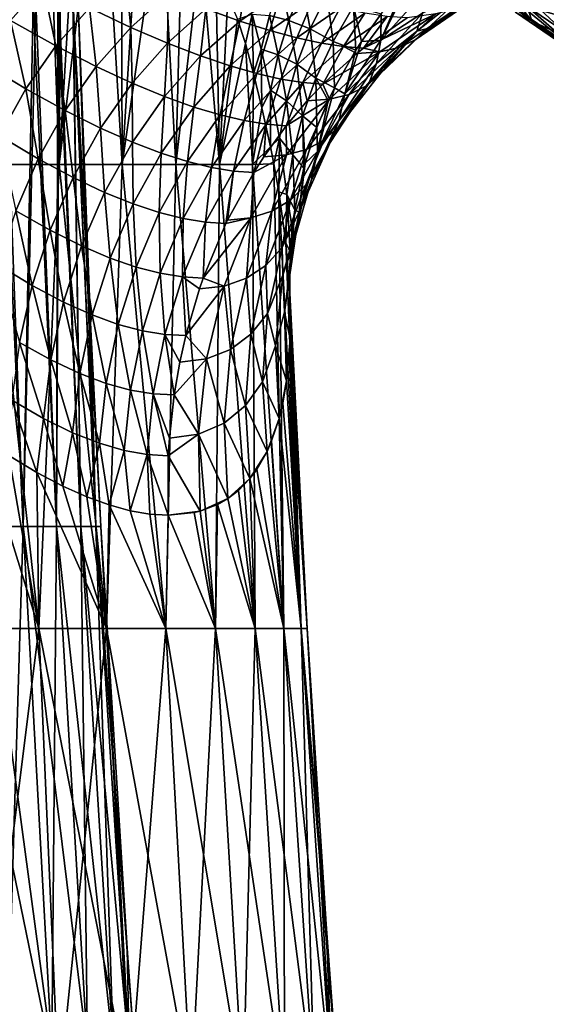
# Model space of a CAD drawing. Header units: metres. Extents: x 26 to 263, y -109 to 109.
# Tile 560 of 656: x 95.45 to 104.13, y 46.68 to 62.89. Entities that reach past the tile are written whole.
import ezdxf

# ---------------------------------------------------------------- set-up
doc = ezdxf.new("R2010")
doc.units = ezdxf.units.M
doc.layers.add('solid_500750', color=7, linetype='CONTINUOUS')

msp = doc.modelspace()

# ---------------------------------------------------------------- linework, layer by layer
at = {"layer": 'solid_500750'}
for points in [[(95.375259, 67.857002, -8.939245), (95.599876, 67.671043, -8.754326), (94.929718, 60.504482, -9.565101)], [(95.599876, 67.671043, -8.754326), (95.8573, 67.412498, -8.531729), (94.929718, 60.504482, -9.565101)], [(95.8573, 67.412498, -8.531729), (96.101967, 60.504482, -8.594782), (94.929718, 60.504482, -9.565101)], [(95.8573, 67.412498, -8.531729), (96.153725, 67.073967, -8.259654), (96.101967, 60.504482, -8.594782)], [(96.153725, 67.073967, -8.259654), (96.475494, 66.675613, -7.942845), (96.101967, 60.504482, -8.594782)], [(96.475494, 66.675613, -7.942845), (96.800331, 66.257248, -7.597088), (96.101967, 60.504482, -8.594782)], [(96.800331, 66.257248, -7.597088), (97.13974, 60.504482, -7.481802), (96.101967, 60.504482, -8.594782)], [(96.800331, 66.257248, -7.597088), (97.122543, 65.837685, -7.22431), (97.13974, 60.504482, -7.481802)], [(97.122543, 65.837685, -7.22431), (97.445358, 65.416924, -6.81599), (97.13974, 60.504482, -7.481802)], [(97.445358, 65.416924, -6.81599), (97.781418, 64.979401, -6.346583), (97.13974, 60.504482, -7.481802)], [(97.781418, 64.979401, -6.346583), (98.025803, 60.504482, -6.244637), (97.13974, 60.504482, -7.481802)], [(97.781418, 64.979401, -6.346583), (98.127045, 64.516327, -5.806027), (98.025803, 60.504482, -6.244637)], [(98.127045, 64.516327, -5.806027), (98.435837, 64.069542, -5.260546), (98.025803, 60.504482, -6.244637)], [(98.435837, 64.069542, -5.260546), (98.745453, 60.504482, -4.903821), (98.025803, 60.504482, -6.244637)], [(98.435837, 64.069542, -5.260546), (98.684601, 63.661839, -4.766066), (98.745453, 60.504482, -4.903821)], [(95.832993, 63.480976, 12.203346), (94.969337, 63.957043, 12.474278), (95.301682, 62.875771, 11.806541)], [(103.886177, 62.866093, 18.96003), (103.348831, 63.573261, 20.438375), (102.824425, 63.917984, 20.473709)], [(103.886177, 62.866093, 18.96003), (102.824425, 63.917984, 20.473709), (103.620689, 63.016064, 18.69714)], [(104.401451, 62.709599, 16.66749), (103.285423, 63.753059, 18.013401), (104.346336, 63.028034, 16.500338)], [(104.401451, 62.709599, 16.66749), (103.314453, 63.453411, 18.217756), (103.285423, 63.753059, 18.013401)], [(97.196838, 63.625183, 12.3485), (96.600311, 63.087372, 11.897279), (97.282104, 62.764935, 11.564453)], [(97.897644, 63.317825, 12.025023), (97.196838, 63.625183, 12.3485), (97.282104, 62.764935, 11.564453)], [(98.684601, 63.661839, -4.766066), (98.882942, 63.273396, -4.327716), (98.745453, 60.504482, -4.903821)], [(107.810143, 62.433983, 24.161795), (103.348831, 63.573261, 20.438375), (103.815605, 63.100739, 19.772066)], [(103.886177, 62.866093, 18.96003), (103.815605, 63.100739, 19.772066), (103.348831, 63.573261, 20.438375)], [(107.810143, 62.433983, 24.161795), (107.167686, 63.165508, 25.078148), (103.348831, 63.573261, 20.438375)], [(95.832993, 63.480976, 12.203346), (95.301682, 62.875771, 11.806541), (96.048729, 62.461403, 11.489604)], [(96.600311, 63.087372, 11.897279), (95.832993, 63.480976, 12.203346), (96.048729, 62.461403, 11.489604)], [(99.189857, 63.535652, 12.180962), (98.520515, 63.068577, 11.677447), (99.076126, 62.868694, 11.309566)], [(99.760597, 63.34388, 11.81774), (99.189857, 63.535652, 12.180962), (99.076126, 62.868694, 11.309566)], [(99.74855, 63.501904, -2.271014), (99.88784, 62.880554, -1.650176), (99.566483, 62.962299, -2.535644)], [(100.110939, 63.427399, -1.376555), (99.88784, 62.880554, -1.650176), (99.74855, 63.501904, -2.271014)], [(100.110939, 63.427399, -1.376555), (100.238556, 62.738121, -0.591313), (99.88784, 62.880554, -1.650176)], [(100.511185, 63.297966, -0.305055), (100.238556, 62.738121, -0.591313), (100.110939, 63.427399, -1.376555)], [(101.40097, 62.553719, 3.295398), (101.775452, 63.426353, 2.676151), (101.884346, 63.545044, 2.737608)], [(102.12088, 63.355858, 3.722026), (101.40097, 62.553719, 3.295398), (101.884346, 63.545044, 2.737608)], [(101.40097, 62.553719, 3.295398), (101.407433, 62.985962, 2.447254), (101.775452, 63.426353, 2.676151)], [(102.910919, 63.433434, 5.863303), (101.992256, 62.700321, 5.403327), (102.087067, 63.001316, 4.577004)], [(102.169899, 62.743961, 6.3769), (101.992256, 62.700321, 5.403327), (102.910919, 63.433434, 5.863303)], [(103.069801, 63.37352, 6.829292), (102.169899, 62.743961, 6.3769), (102.910919, 63.433434, 5.863303)], [(104.536522, 62.450554, 16.866962), (103.314453, 63.453411, 18.217756), (104.401451, 62.709599, 16.66749)], [(104.536522, 62.450554, 16.866962), (103.428238, 63.209728, 18.447588), (103.314453, 63.453411, 18.217756)], [(97.897644, 63.317825, 12.025023), (97.282104, 62.764935, 11.564453), (97.889183, 62.503494, 11.210147)], [(98.520515, 63.068577, 11.677447), (97.897644, 63.317825, 12.025023), (97.889183, 62.503494, 11.210147)], [(98.882942, 63.273396, -4.327716), (99.03788, 62.899361, -3.95248), (98.745453, 60.504482, -4.903821)], [(99.760597, 63.34388, 11.81774), (99.076126, 62.868694, 11.309566), (99.573013, 62.711601, 10.923601)], [(100.269836, 63.193268, 11.434189), (99.760597, 63.34388, 11.81774), (99.573013, 62.711601, 10.923601)], [(100.511185, 63.297966, -0.305055), (100.612999, 62.534069, 0.704636), (100.238556, 62.738121, -0.591313)], [(100.949677, 63.112904, 1.00536), (100.612999, 62.534069, 0.704636), (100.511185, 63.297966, -0.305055)], [(102.087067, 63.001316, 4.577004), (101.40097, 62.553719, 3.295398), (102.12088, 63.355858, 3.722026)], [(102.886505, 63.191925, 7.633778), (102.169899, 62.743961, 6.3769), (103.069801, 63.37352, 6.829292)], [(94.815697, 54.543747, 5.544979), (95.188286, 63.182442, 4.371295), (95.507256, 54.543747, 4.565262)], [(94.815697, 54.543747, -5.544979), (95.507256, 54.543747, -4.565262), (95.111595, 63.182442, -4.494992)], [(95.507256, 54.543747, -4.565262), (95.672424, 63.182442, -3.451613), (95.111595, 63.182442, -4.494992)], [(95.507256, 54.543747, 4.565262), (95.188286, 63.182442, 4.371295), (95.71656, 63.182442, 3.351775)], [(95.507256, 54.543747, 4.565262), (95.71656, 63.182442, 3.351775), (96.058968, 54.543747, 3.500504)], [(95.507256, 54.543747, -4.565262), (96.058968, 54.543747, -3.500504), (95.672424, 63.182442, -3.451613)], [(96.058968, 54.543747, -3.500504), (96.081154, 63.182442, -2.339807), (95.672424, 63.182442, -3.451613)], [(96.058968, 54.543747, 3.500504), (95.71656, 63.182442, 3.351775), (96.101089, 63.182442, 2.269818)], [(96.600311, 63.087372, 11.897279), (96.048729, 62.461403, 11.489604), (96.713799, 62.121826, 11.148352)], [(96.058968, 54.543747, 3.500504), (96.101089, 63.182442, 2.269818), (96.460556, 54.543747, 2.370537)], [(96.058968, 54.543747, -3.500504), (96.460556, 54.543747, -2.370537), (96.081154, 63.182442, -2.339807)], [(96.460556, 54.543747, -2.370537), (96.329674, 63.182442, -1.181616), (96.081154, 63.182442, -2.339807)], [(96.460556, 54.543747, 2.370537), (96.101089, 63.182442, 2.269818), (96.334709, 63.182442, 1.145579)], [(96.329674, 63.182442, -1.181616), (96.619339, 57.899845), (96.413071, 63.182377)], [(96.329674, 63.182442, -1.181616), (96.786385, 54.543709), (96.619339, 57.899845)], [(96.704544, 54.543747, -1.196412), (96.786385, 54.543709), (96.329674, 63.182442, -1.181616)], [(96.460556, 54.543747, -2.370537), (96.704544, 54.543747, -1.196412), (96.329674, 63.182442, -1.181616)], [(96.704544, 54.543747, 1.196412), (96.334709, 63.182442, 1.145579), (96.413071, 63.182377)], [(96.460556, 54.543747, 2.370537), (96.334709, 63.182442, 1.145579), (96.704544, 54.543747, 1.196412)], [(96.619339, 57.899845), (96.704544, 54.543747, 1.196412), (96.413071, 63.182377)], [(97.282104, 62.764935, 11.564453), (96.600311, 63.087372, 11.897279), (96.713799, 62.121826, 11.148352)], [(100.269836, 63.193268, 11.434189), (99.573013, 62.711601, 10.923601), (100.018951, 62.592308, 10.519198)], [(100.725388, 63.079098, 11.030242), (100.269836, 63.193268, 11.434189), (100.018951, 62.592308, 10.519198)], [(100.725388, 63.079098, 11.030242), (100.018951, 62.592308, 10.519198), (100.421425, 62.506172, 10.095632)], [(101.134781, 62.996964, 10.605459), (100.725388, 63.079098, 11.030242), (100.421425, 62.506172, 10.095632)], [(100.949677, 63.112904, 1.00536), (100.98999, 62.391529, 2.136379), (100.612999, 62.534069, 0.704636)], [(101.0802, 62.53064, 2.209311), (100.98999, 62.391529, 2.136379), (100.949677, 63.112904, 1.00536)], [(101.407433, 62.985962, 2.447254), (101.0802, 62.53064, 2.209311), (100.949677, 63.112904, 1.00536)], [(102.886505, 63.191925, 7.633778), (101.966728, 62.561935, 7.135444), (102.169899, 62.743961, 6.3769)], [(102.631325, 63.063816, 8.389898), (101.966728, 62.561935, 7.135444), (102.886505, 63.191925, 7.633778)], [(104.745537, 62.245403, 17.092901), (103.428238, 63.209728, 18.447588), (104.536522, 62.450554, 16.866962)], [(104.745537, 62.245403, 17.092901), (103.620689, 63.016064, 18.69714), (103.428238, 63.209728, 18.447588)], [(108.492401, 61.817665, 23.190504), (103.815605, 63.100739, 19.772066), (104.297859, 62.680611, 19.083656)], [(103.886177, 62.866093, 18.96003), (104.297859, 62.680611, 19.083656), (103.815605, 63.100739, 19.772066)], [(108.492401, 61.817665, 23.190504), (107.810143, 62.433983, 24.161795), (103.815605, 63.100739, 19.772066)], [(98.520515, 63.068577, 11.677447), (97.889183, 62.503494, 11.210147), (98.432014, 62.293926, 10.837865)], [(99.076126, 62.868694, 11.309566), (98.520515, 63.068577, 11.677447), (98.432014, 62.293926, 10.837865)], [(99.280243, 62.981186, -3.291032), (99.169113, 62.498943, -3.609273), (99.03788, 62.899361, -3.95248)], [(99.280243, 62.981186, -3.291032), (99.302437, 62.006111, -3.230668), (99.169113, 62.498943, -3.609273)], [(99.280243, 62.981186, -3.291032), (99.429932, 62.403522, -2.813635), (99.302437, 62.006111, -3.230668)], [(99.566483, 62.962299, -2.535644), (99.429932, 62.403522, -2.813635), (99.280243, 62.981186, -3.291032)], [(99.566483, 62.962299, -2.535644), (99.710426, 62.313522, -1.936347), (99.429932, 62.403522, -2.813635)], [(99.88784, 62.880554, -1.650176), (99.710426, 62.313522, -1.936347), (99.566483, 62.962299, -2.535644)], [(101.134781, 62.996964, 10.605459), (100.421425, 62.506172, 10.095632), (100.785652, 62.450565, 9.651167)], [(101.50322, 62.944378, 10.158387), (101.134781, 62.996964, 10.605459), (100.785652, 62.450565, 9.651167)], [(101.50322, 62.944378, 10.158387), (100.785652, 62.450565, 9.651167), (101.115158, 62.424305, 9.18334)], [(101.40097, 62.553719, 3.295398), (101.0802, 62.53064, 2.209311), (101.407433, 62.985962, 2.447254)], [(101.115158, 62.424305, 9.18334), (101.382675, 62.360378, 8.502028), (102.304344, 62.988327, 9.093421)], [(101.834229, 62.920235, 9.686838), (101.115158, 62.424305, 9.18334), (102.304344, 62.988327, 9.093421)], [(101.50322, 62.944378, 10.158387), (101.115158, 62.424305, 9.18334), (101.834229, 62.920235, 9.686838)], [(102.087067, 63.001316, 4.577004), (101.331856, 62.168861, 4.122422), (101.40097, 62.553719, 3.295398)], [(101.992256, 62.700321, 5.403327), (101.331856, 62.168861, 4.122422), (102.087067, 63.001316, 4.577004)], [(102.304344, 62.988327, 9.093421), (101.382675, 62.360378, 8.502028), (101.703888, 62.434837, 7.844403)], [(102.631325, 63.063816, 8.389898), (101.703888, 62.434837, 7.844403), (101.966728, 62.561935, 7.135444)], [(102.304344, 62.988327, 9.093421), (101.703888, 62.434837, 7.844403), (102.631325, 63.063816, 8.389898)], [(103.886177, 62.866093, 18.96003), (103.620689, 63.016064, 18.69714), (104.745537, 62.245403, 17.092901)], [(95.301682, 62.875771, 11.806541), (94.823357, 62.190704, 11.459979), (95.552628, 61.753738, 11.133674)], [(96.048729, 62.461403, 11.489604), (95.301682, 62.875771, 11.806541), (95.552628, 61.753738, 11.133674)], [(97.282104, 62.764935, 11.564453), (96.713799, 62.121826, 11.148352), (97.307449, 61.846558, 10.787834)], [(97.889183, 62.503494, 11.210147), (97.282104, 62.764935, 11.564453), (97.307449, 61.846558, 10.787834)], [(99.076126, 62.868694, 11.309566), (98.432014, 62.293926, 10.837865), (98.918968, 62.12933, 10.449567)], [(99.03788, 62.899361, -3.95248), (99.169113, 62.498943, -3.609273), (98.745453, 60.504482, -4.903821)], [(99.573013, 62.711601, 10.923601), (99.076126, 62.868694, 11.309566), (98.918968, 62.12933, 10.449567)], [(99.88784, 62.880554, -1.650176), (100.01548, 62.156906, -0.890595), (99.710426, 62.313522, -1.936347)], [(100.238556, 62.738121, -0.591313), (100.01548, 62.156906, -0.890595), (99.88784, 62.880554, -1.650176)], [(105.022881, 62.088432, 17.338871), (104.297859, 62.680611, 19.083656), (103.886177, 62.866093, 18.96003)], [(105.022881, 62.088432, 17.338871), (103.886177, 62.866093, 18.96003), (104.745537, 62.245403, 17.092901)], [(99.573013, 62.711601, 10.923601), (98.918968, 62.12933, 10.449567), (99.357712, 62.004475, 10.044676)], [(100.018951, 62.592308, 10.519198), (99.573013, 62.711601, 10.923601), (99.357712, 62.004475, 10.044676)], [(100.018951, 62.592308, 10.519198), (99.357712, 62.004475, 10.044676), (99.755646, 61.914474, 9.62225)], [(100.421425, 62.506172, 10.095632), (100.018951, 62.592308, 10.519198), (99.755646, 61.914474, 9.62225)], [(100.238556, 62.738121, -0.591313), (100.332329, 61.931087, 0.389033), (100.01548, 62.156906, -0.890595)], [(100.612999, 62.534069, 0.704636), (100.332329, 61.931087, 0.389033), (100.238556, 62.738121, -0.591313)], [(101.992256, 62.700321, 5.403327), (101.204933, 61.839848, 4.920781), (101.331856, 62.168861, 4.122422)], [(101.376167, 61.990528, 5.914752), (101.204933, 61.839848, 4.920781), (101.992256, 62.700321, 5.403327)], [(102.169899, 62.743961, 6.3769), (101.376167, 61.990528, 5.914752), (101.992256, 62.700321, 5.403327)], [(101.966728, 62.561935, 7.135444), (101.376167, 61.990528, 5.914752), (102.169899, 62.743961, 6.3769)], [(96.048729, 62.461403, 11.489604), (95.552628, 61.753738, 11.133674), (96.203514, 61.395473, 10.784985)], [(96.713799, 62.121826, 11.148352), (96.048729, 62.461403, 11.489604), (96.203514, 61.395473, 10.784985)], [(97.889183, 62.503494, 11.210147), (97.307449, 61.846558, 10.787834), (97.839859, 61.626141, 10.411324)], [(98.432014, 62.293926, 10.837865), (97.889183, 62.503494, 11.210147), (97.839859, 61.626141, 10.411324)], [(99.169113, 62.498943, -3.609273), (99.286743, 60.504482, -3.481609), (98.745453, 60.504482, -4.903821)], [(99.169113, 62.498943, -3.609273), (99.302437, 62.006111, -3.230668), (99.286743, 60.504482, -3.481609)], [(100.421425, 62.506172, 10.095632), (99.755646, 61.914474, 9.62225), (100.117935, 61.856552, 9.18034)], [(100.785652, 62.450565, 9.651167), (100.421425, 62.506172, 10.095632), (100.117935, 61.856552, 9.18034)], [(100.785652, 62.450565, 9.651167), (100.117935, 61.856552, 9.18034), (100.448128, 61.829464, 8.716275)], [(100.612999, 62.534069, 0.704636), (100.63604, 61.766575, 1.807489), (100.332329, 61.931087, 0.389033)], [(100.785652, 62.450565, 9.651167), (100.448128, 61.829464, 8.716275), (101.004021, 62.335022, 9.105519)], [(100.98999, 62.391529, 2.136379), (100.63604, 61.766575, 1.807489), (100.612999, 62.534069, 0.704636)], [(100.785652, 62.450565, 9.651167), (101.004021, 62.335022, 9.105519), (101.115158, 62.424305, 9.18334)], [(101.40097, 62.553719, 3.295398), (100.809265, 61.669994, 2.83468), (101.0802, 62.53064, 2.209311)], [(101.331856, 62.168861, 4.122422), (100.809265, 61.669994, 2.83468), (101.40097, 62.553719, 3.295398)], [(100.809265, 61.669994, 2.83468), (100.98999, 62.391529, 2.136379), (101.0802, 62.53064, 2.209311)], [(101.703888, 62.434837, 7.844403), (100.879257, 61.660152, 7.321465), (101.153229, 61.796017, 6.642337)], [(101.382675, 62.360378, 8.502028), (100.879257, 61.660152, 7.321465), (101.703888, 62.434837, 7.844403)], [(101.115158, 62.424305, 9.18334), (101.004021, 62.335022, 9.105519), (101.382675, 62.360378, 8.502028)], [(101.966728, 62.561935, 7.135444), (101.153229, 61.796017, 6.642337), (101.376167, 61.990528, 5.914752)], [(101.703888, 62.434837, 7.844403), (101.153229, 61.796017, 6.642337), (101.966728, 62.561935, 7.135444)], [(98.432014, 62.293926, 10.837865), (97.839859, 61.626141, 10.411324), (98.319168, 61.453369, 10.020576)], [(98.918968, 62.12933, 10.449567), (98.432014, 62.293926, 10.837865), (98.319168, 61.453369, 10.020576)], [(99.429932, 62.403522, -2.813635), (99.441864, 61.441124, -2.783891), (99.302437, 62.006111, -3.230668)], [(99.429932, 62.403522, -2.813635), (99.58284, 61.728992, -2.23481), (99.441864, 61.441124, -2.783891)], [(99.710426, 62.313522, -1.936347), (99.58284, 61.728992, -2.23481), (99.429932, 62.403522, -2.813635)], [(99.710426, 62.313522, -1.936347), (99.844711, 61.557064, -1.201968), (99.58284, 61.728992, -2.23481)], [(100.01548, 62.156906, -0.890595), (99.844711, 61.557064, -1.201968), (99.710426, 62.313522, -1.936347)], [(100.448128, 61.829464, 8.716275), (100.55658, 61.580238, 7.951799), (101.382675, 62.360378, 8.502028)], [(101.004021, 62.335022, 9.105519), (100.448128, 61.829464, 8.716275), (101.382675, 62.360378, 8.502028)], [(101.382675, 62.360378, 8.502028), (100.55658, 61.580238, 7.951799), (100.879257, 61.660152, 7.321465)], [(100.809265, 61.669994, 2.83468), (100.63604, 61.766575, 1.807489), (100.98999, 62.391529, 2.136379)], [(95.552628, 61.753738, 11.133674), (94.823357, 62.190704, 11.459979), (95.119202, 60.976997, 10.835482)], [(96.713799, 62.121826, 11.148352), (96.203514, 61.395473, 10.784985), (96.786217, 61.105164, 10.418768)], [(97.307449, 61.846558, 10.787834), (96.713799, 62.121826, 11.148352), (96.786217, 61.105164, 10.418768)], [(98.918968, 62.12933, 10.449567), (98.319168, 61.453369, 10.020576), (98.752876, 61.322803, 9.614856)], [(99.357712, 62.004475, 10.044676), (98.918968, 62.12933, 10.449567), (98.752876, 61.322803, 9.614856)], [(100.01548, 62.156906, -0.890595), (100.110283, 61.307533, 0.060307), (99.844711, 61.557064, -1.201968)], [(100.332329, 61.931087, 0.389033), (100.110283, 61.307533, 0.060307), (100.01548, 62.156906, -0.890595)], [(101.331856, 62.168861, 4.122422), (100.716286, 61.241192, 3.642905), (100.809265, 61.669994, 2.83468)], [(101.204933, 61.839848, 4.920781), (100.716286, 61.241192, 3.642905), (101.331856, 62.168861, 4.122422)], [(99.357712, 62.004475, 10.044676), (98.752876, 61.322803, 9.614856), (99.148232, 61.229343, 9.193074)], [(99.755646, 61.914474, 9.62225), (99.357712, 62.004475, 10.044676), (99.148232, 61.229343, 9.193074)], [(99.302437, 62.006111, -3.230668), (99.441864, 61.441124, -2.783891), (99.286743, 60.504482, -3.481609)], [(101.376167, 61.990528, 5.914752), (100.704117, 61.127518, 5.451743), (101.204933, 61.839848, 4.920781)], [(101.153229, 61.796017, 6.642337), (100.704117, 61.127518, 5.451743), (101.376167, 61.990528, 5.914752)], [(97.307449, 61.846558, 10.787834), (96.786217, 61.105164, 10.418768), (97.31057, 60.87307, 10.038107)], [(97.839859, 61.626141, 10.411324), (97.307449, 61.846558, 10.787834), (97.31057, 60.87307, 10.038107)], [(99.755646, 61.914474, 9.62225), (99.148232, 61.229343, 9.193074), (99.510315, 61.170082, 8.753148)], [(100.117935, 61.856552, 9.18034), (99.755646, 61.914474, 9.62225), (99.510315, 61.170082, 8.753148)], [(100.117935, 61.856552, 9.18034), (99.510315, 61.170082, 8.753148), (99.842598, 61.143681, 8.292276)], [(100.117935, 61.856552, 9.18034), (99.842598, 61.143681, 8.292276), (100.186195, 61.552532, 8.53287)], [(100.332329, 61.931087, 0.389033), (100.348923, 61.116138, 1.463226), (100.110283, 61.307533, 0.060307)], [(100.117935, 61.856552, 9.18034), (100.186195, 61.552532, 8.53287), (100.448128, 61.829464, 8.716275)], [(100.448128, 61.829464, 8.716275), (100.186195, 61.552532, 8.53287), (100.55658, 61.580238, 7.951799)], [(100.535721, 61.558632, 1.697635), (100.348923, 61.116138, 1.463226), (100.332329, 61.931087, 0.389033)], [(100.63604, 61.766575, 1.807489), (100.535721, 61.558632, 1.697635), (100.332329, 61.931087, 0.389033)], [(101.153229, 61.796017, 6.642337), (100.463043, 60.909206, 6.164537), (100.704117, 61.127518, 5.451743)], [(100.879257, 61.660152, 7.321465), (100.463043, 60.909206, 6.164537), (101.153229, 61.796017, 6.642337)], [(101.204933, 61.839848, 4.920781), (100.566994, 60.869881, 4.426023), (100.716286, 61.241192, 3.642905)], [(100.704117, 61.127518, 5.451743), (100.566994, 60.869881, 4.426023), (101.204933, 61.839848, 4.920781)], [(95.552628, 61.753738, 11.133674), (95.119202, 60.976997, 10.835482), (95.758789, 60.598801, 10.480323)], [(96.203514, 61.395473, 10.784985), (95.552628, 61.753738, 11.133674), (95.758789, 60.598801, 10.480323)], [(97.839859, 61.626141, 10.411324), (97.31057, 60.87307, 10.038107), (97.784431, 60.69173, 9.644602)], [(98.319168, 61.453369, 10.020576), (97.839859, 61.626141, 10.411324), (97.784431, 60.69173, 9.644602)], [(99.58284, 61.728992, -2.23481), (99.582817, 60.796928, -2.253992), (99.441864, 61.441124, -2.783891)], [(99.58284, 61.728992, -2.23481), (99.729317, 60.941963, -1.524332), (99.582817, 60.796928, -2.253992)], [(99.844711, 61.557064, -1.201968), (99.729317, 60.941963, -1.524332), (99.58284, 61.728992, -2.23481)], [(100.879257, 61.660152, 7.321465), (100.175575, 60.755356, 6.832327), (100.463043, 60.909206, 6.164537)], [(100.55658, 61.580238, 7.951799), (100.175575, 60.755356, 6.832327), (100.879257, 61.660152, 7.321465)], [(100.357742, 60.719986, 2.347926), (100.535721, 61.558632, 1.697635), (100.63604, 61.766575, 1.807489)], [(100.809265, 61.669994, 2.83468), (100.357742, 60.719986, 2.347926), (100.63604, 61.766575, 1.807489)], [(100.716286, 61.241192, 3.642905), (100.357742, 60.719986, 2.347926), (100.809265, 61.669994, 2.83468)], [(98.319168, 61.453369, 10.020576), (97.784431, 60.69173, 9.644602), (98.215027, 60.555519, 9.237429)], [(98.752876, 61.322803, 9.614856), (98.319168, 61.453369, 10.020576), (98.215027, 60.555519, 9.237429)], [(99.844711, 61.557064, -1.201968), (99.949142, 60.667381, -0.279606), (99.729317, 60.941963, -1.524332)], [(99.842598, 61.143681, 8.292276), (99.844711, 60.663868, 7.455005), (100.55658, 61.580238, 7.951799)], [(100.186195, 61.552532, 8.53287), (99.842598, 61.143681, 8.292276), (100.55658, 61.580238, 7.951799)], [(100.55658, 61.580238, 7.951799), (99.844711, 60.663868, 7.455005), (100.175575, 60.755356, 6.832327)], [(100.110283, 61.307533, 0.060307), (99.949142, 60.667381, -0.279606), (99.844711, 61.557064, -1.201968)], [(100.357742, 60.719986, 2.347926), (100.348923, 61.116138, 1.463226), (100.535721, 61.558632, 1.697635)], [(96.203514, 61.395473, 10.784985), (95.758789, 60.598801, 10.480323), (96.333267, 60.292442, 10.108843)], [(96.786217, 61.105164, 10.418768), (96.203514, 61.395473, 10.784985), (96.333267, 60.292442, 10.108843)], [(98.752876, 61.322803, 9.614856), (98.215027, 60.555519, 9.237429), (98.609406, 60.459167, 8.815415)], [(99.148232, 61.229343, 9.193074), (98.752876, 61.322803, 9.614856), (98.609406, 60.459167, 8.815415)], [(99.441864, 61.441124, -2.783891), (99.582817, 60.796928, -2.253992), (99.286743, 60.504482, -3.481609)], [(100.110283, 61.307533, 0.060307), (100.130394, 60.445869, 1.106595), (99.949142, 60.667381, -0.279606)], [(100.153641, 60.52961, 1.151249), (100.130394, 60.445869, 1.106595), (100.110283, 61.307533, 0.060307)], [(100.348923, 61.116138, 1.463226), (100.153641, 60.52961, 1.151249), (100.110283, 61.307533, 0.060307)], [(99.148232, 61.229343, 9.193074), (98.609406, 60.459167, 8.815415), (98.97245, 60.399639, 8.376427)], [(99.510315, 61.170082, 8.753148), (99.148232, 61.229343, 9.193074), (98.97245, 60.399639, 8.376427)], [(99.510315, 61.170082, 8.753148), (98.97245, 60.399639, 8.376427), (99.307556, 60.375511, 7.917634)], [(99.510315, 61.170082, 8.753148), (99.307556, 60.375511, 7.917634), (99.471931, 60.631546, 8.032732)], [(99.510315, 61.170082, 8.753148), (99.471931, 60.631546, 8.032732), (99.842598, 61.143681, 8.292276)], [(99.842598, 61.143681, 8.292276), (99.471931, 60.631546, 8.032732), (99.844711, 60.663868, 7.455005)], [(100.704117, 61.127518, 5.451743), (100.16748, 60.17049, 4.996676), (100.566994, 60.869881, 4.426023)], [(100.463043, 60.909206, 6.164537), (100.16748, 60.17049, 4.996676), (100.704117, 61.127518, 5.451743)], [(100.716286, 61.241192, 3.642905), (100.253296, 60.236099, 3.147788), (100.357742, 60.719986, 2.347926)], [(100.566994, 60.869881, 4.426023), (100.253296, 60.236099, 3.147788), (100.716286, 61.241192, 3.642905)], [(95.758789, 60.598801, 10.480323), (95.119202, 60.976997, 10.835482), (95.386246, 59.746475, 10.239676)], [(96.786217, 61.105164, 10.418768), (96.333267, 60.292442, 10.108843), (96.852043, 60.04792, 9.723987)], [(97.31057, 60.87307, 10.038107), (96.786217, 61.105164, 10.418768), (96.852043, 60.04792, 9.723987)], [(100.357742, 60.719986, 2.347926), (100.153641, 60.52961, 1.151249), (100.348923, 61.116138, 1.463226)], [(97.31057, 60.87307, 10.038107), (96.852043, 60.04792, 9.723987), (97.322601, 59.857544, 9.32726)], [(97.784431, 60.69173, 9.644602), (97.31057, 60.87307, 10.038107), (97.322601, 59.857544, 9.32726)], [(99.729317, 60.941963, -1.524332), (99.637772, 60.516533, -2.01573), (99.582817, 60.796928, -2.253992)], [(99.729317, 60.941963, -1.524332), (99.718613, 60.059364, -1.61476), (99.637772, 60.516533, -2.01573)], [(99.729317, 60.941963, -1.524332), (99.850883, 60.015007, -0.62862), (99.718613, 60.059364, -1.61476)], [(99.949142, 60.667381, -0.279606), (99.850883, 60.015007, -0.62862), (99.729317, 60.941963, -1.524332)], [(100.463043, 60.909206, 6.164537), (99.910591, 59.918686, 5.711688), (100.16748, 60.17049, 4.996676)], [(100.175575, 60.755356, 6.832327), (99.910591, 59.918686, 5.711688), (100.463043, 60.909206, 6.164537)], [(100.566994, 60.869881, 4.426023), (100.09214, 59.811043, 3.929595), (100.253296, 60.236099, 3.147788)], [(100.16748, 60.17049, 4.996676), (100.09214, 59.811043, 3.929595), (100.566994, 60.869881, 4.426023)], [(97.784431, 60.69173, 9.644602), (97.322601, 59.857544, 9.32726), (97.751877, 59.715527, 8.917818)], [(98.215027, 60.555519, 9.237429), (97.784431, 60.69173, 9.644602), (97.751877, 59.715527, 8.917818)], [(99.844711, 60.663868, 7.455005), (99.262329, 59.63073, 7.022274), (99.607758, 59.738987, 6.387246)], [(99.307556, 60.375511, 7.917634), (99.262329, 59.63073, 7.022274), (99.844711, 60.663868, 7.455005)], [(99.582817, 60.796928, -2.253992), (99.637772, 60.516533, -2.01573), (99.286743, 60.504482, -3.481609)], [(99.471931, 60.631546, 8.032732), (99.307556, 60.375511, 7.917634), (99.844711, 60.663868, 7.455005)], [(100.175575, 60.755356, 6.832327), (99.607758, 59.738987, 6.387246), (99.910591, 59.918686, 5.711688)], [(99.844711, 60.663868, 7.455005), (99.607758, 59.738987, 6.387246), (100.175575, 60.755356, 6.832327)], [(99.949142, 60.667381, -0.279606), (99.981979, 59.76149, 0.740644), (99.850883, 60.015007, -0.62862)], [(100.130394, 60.445869, 1.106595), (99.981979, 59.76149, 0.740644), (99.949142, 60.667381, -0.279606)], [(100.357742, 60.719986, 2.347926), (100.053253, 59.721401, 1.844136), (100.153641, 60.52961, 1.151249)], [(100.253296, 60.236099, 3.147788), (100.053253, 59.721401, 1.844136), (100.357742, 60.719986, 2.347926)], [(94.929718, 60.504482, -9.565101), (95.767616, 52.866787, -9.389439), (94.529564, 52.866787, -10.28894)], [(94.929718, 60.504482, -9.565101), (96.101967, 60.504482, -8.594782), (95.767616, 52.866787, -9.389439)], [(95.758789, 60.598801, 10.480323), (95.386246, 59.746475, 10.239676), (95.955475, 59.423195, 9.86327)], [(96.333267, 60.292442, 10.108843), (95.758789, 60.598801, 10.480323), (95.955475, 59.423195, 9.86327)], [(96.101967, 60.504482, -8.594782), (96.883179, 52.866787, -8.341859), (95.767616, 52.866787, -9.389439)], [(96.101967, 60.504482, -8.594782), (97.13974, 60.504482, -7.481802), (96.883179, 52.866787, -8.341859)], [(97.13974, 60.504482, -7.481802), (97.858643, 52.866787, -7.162724), (96.883179, 52.866787, -8.341859)], [(97.13974, 60.504482, -7.481802), (98.025803, 60.504482, -6.244637), (97.858643, 52.866787, -7.162724)], [(98.215027, 60.555519, 9.237429), (97.751877, 59.715527, 8.917818), (98.146599, 59.616455, 8.494477)], [(98.025803, 60.504482, -6.244637), (98.678635, 52.866787, -5.870628), (97.858643, 52.866787, -7.162724)], [(98.025803, 60.504482, -6.244637), (98.745453, 60.504482, -4.903821), (98.678635, 52.866787, -5.870628)], [(98.609406, 60.459167, 8.815415), (98.215027, 60.555519, 9.237429), (98.146599, 59.616455, 8.494477)], [(98.745453, 60.504482, -4.903821), (99.330215, 52.866787, -4.485949), (98.678635, 52.866787, -5.870628)], [(98.745453, 60.504482, -4.903821), (99.286743, 60.504482, -3.481609), (99.330215, 52.866787, -4.485949)], [(99.286743, 60.504482, -3.481609), (99.637772, 60.516533, -2.01573), (99.803108, 52.866787, -3.030523)], [(99.286743, 60.504482, -3.481609), (99.803108, 52.866787, -3.030523), (99.330215, 52.866787, -4.485949)], [(99.637772, 60.516533, -2.01573), (99.718613, 60.059364, -1.61476), (99.803108, 52.866787, -3.030523)], [(100.053253, 59.721401, 1.844136), (100.130394, 60.445869, 1.106595), (100.153641, 60.52961, 1.151249)], [(98.609406, 60.459167, 8.815415), (98.146599, 59.616455, 8.494477), (98.511459, 59.557175, 8.055134)], [(98.97245, 60.399639, 8.376427), (98.609406, 60.459167, 8.815415), (98.511459, 59.557175, 8.055134)], [(98.97245, 60.399639, 8.376427), (98.511459, 59.557175, 8.055134), (98.849678, 59.536175, 7.59702)], [(98.97245, 60.399639, 8.376427), (98.849678, 59.536175, 7.59702), (98.87661, 59.591896, 7.615876)], [(98.97245, 60.399639, 8.376427), (98.87661, 59.591896, 7.615876), (99.307556, 60.375511, 7.917634)], [(99.307556, 60.375511, 7.917634), (98.87661, 59.591896, 7.615876), (99.262329, 59.63073, 7.022274)], [(100.053253, 59.721401, 1.844136), (99.981979, 59.76149, 0.740644), (100.130394, 60.445869, 1.106595)], [(96.333267, 60.292442, 10.108843), (95.955475, 59.423195, 9.86327), (96.471275, 59.165478, 9.474042)], [(96.852043, 60.04792, 9.723987), (96.333267, 60.292442, 10.108843), (96.471275, 59.165478, 9.474042)], [(100.16748, 60.17049, 4.996676), (99.775093, 59.138542, 4.558103), (100.09214, 59.811043, 3.929595)], [(99.910591, 59.918686, 5.711688), (99.775093, 59.138542, 4.558103), (100.16748, 60.17049, 4.996676)], [(100.253296, 60.236099, 3.147788), (99.950577, 59.174271, 2.647037), (100.053253, 59.721401, 1.844136)], [(100.09214, 59.811043, 3.929595), (99.950577, 59.174271, 2.647037), (100.253296, 60.236099, 3.147788)], [(96.852043, 60.04792, 9.723987), (96.471275, 59.165478, 9.474042), (96.940697, 58.965427, 9.073482)], [(97.322601, 59.857544, 9.32726), (96.852043, 60.04792, 9.723987), (96.940697, 58.965427, 9.073482)], [(99.718613, 60.059364, -1.61476), (100.089867, 52.866787, -1.527305), (99.803108, 52.866787, -3.030523)], [(99.718613, 60.059364, -1.61476), (99.834839, 59.218353, -0.836237), (100.089867, 52.866787, -1.527305)], [(99.850883, 60.015007, -0.62862), (99.834839, 59.218353, -0.836237), (99.718613, 60.059364, -1.61476)], [(99.850883, 60.015007, -0.62862), (99.905228, 59.068806, 0.368471), (99.834839, 59.218353, -0.836237)], [(99.940178, 59.464958, 0.581537), (99.905228, 59.068806, 0.368471), (99.850883, 60.015007, -0.62862)], [(99.981979, 59.76149, 0.740644), (99.940178, 59.464958, 0.581537), (99.850883, 60.015007, -0.62862)], [(97.322601, 59.857544, 9.32726), (96.940697, 58.965427, 9.073482), (97.370308, 58.817093, 8.660795)], [(97.751877, 59.715527, 8.917818), (97.322601, 59.857544, 9.32726), (97.370308, 58.817093, 8.660795)], [(99.910591, 59.918686, 5.711688), (99.505669, 58.84539, 5.292665), (99.775093, 59.138542, 4.558103)], [(99.607758, 59.738987, 6.387246), (99.505669, 58.84539, 5.292665), (99.910591, 59.918686, 5.711688)], [(95.386246, 59.746475, 10.239676), (95.092331, 58.853184, 10.068221), (95.659561, 58.512234, 9.687129)], [(95.955475, 59.423195, 9.86327), (95.386246, 59.746475, 10.239676), (95.659561, 58.512234, 9.687129)], [(97.751877, 59.715527, 8.917818), (97.370308, 58.817093, 8.660795), (97.766487, 58.71492, 8.23486)], [(98.146599, 59.616455, 8.494477), (97.751877, 59.715527, 8.917818), (97.766487, 58.71492, 8.23486)], [(99.607758, 59.738987, 6.387246), (99.186577, 58.633373, 5.995209), (99.505669, 58.84539, 5.292665)], [(99.262329, 59.63073, 7.022274), (99.186577, 58.633373, 5.995209), (99.607758, 59.738987, 6.387246)], [(99.775093, 59.138542, 4.558103), (99.789398, 58.686874, 3.442236), (100.09214, 59.811043, 3.929595)], [(100.09214, 59.811043, 3.929595), (99.789398, 58.686874, 3.442236), (99.950577, 59.174271, 2.647037)], [(99.901306, 58.692577, 1.33256), (99.940178, 59.464958, 0.581537), (99.981979, 59.76149, 0.740644)], [(100.053253, 59.721401, 1.844136), (99.901306, 58.692577, 1.33256), (99.981979, 59.76149, 0.740644)], [(99.950577, 59.174271, 2.647037), (99.901306, 58.692577, 1.33256), (100.053253, 59.721401, 1.844136)], [(98.146599, 59.616455, 8.494477), (97.766487, 58.71492, 8.23486), (98.133698, 58.655647, 7.793683)], [(98.511459, 59.557175, 8.055134), (98.146599, 59.616455, 8.494477), (98.133698, 58.655647, 7.793683)], [(98.511459, 59.557175, 8.055134), (98.133698, 58.655647, 7.793683), (98.474976, 58.637669, 7.334642)], [(98.474976, 58.637669, 7.334642), (98.821037, 58.504028, 6.66248), (99.262329, 59.63073, 7.022274)], [(98.849678, 59.536175, 7.59702), (98.474976, 58.637669, 7.334642), (99.262329, 59.63073, 7.022274)], [(98.511459, 59.557175, 8.055134), (98.474976, 58.637669, 7.334642), (98.849678, 59.536175, 7.59702)], [(99.262329, 59.63073, 7.022274), (98.821037, 58.504028, 6.66248), (99.186577, 58.633373, 5.995209)], [(98.87661, 59.591896, 7.615876), (98.849678, 59.536175, 7.59702), (99.262329, 59.63073, 7.022274)], [(95.955475, 59.423195, 9.86327), (95.659561, 58.512234, 9.687129), (96.17511, 58.240559, 9.293232)], [(96.471275, 59.165478, 9.474042), (95.955475, 59.423195, 9.86327), (96.17511, 58.240559, 9.293232)], [(99.901306, 58.692577, 1.33256), (99.905228, 59.068806, 0.368471), (99.940178, 59.464958, 0.581537)], [(99.834839, 59.218353, -0.836237), (99.900726, 58.386227), (100.089867, 52.866787, -1.527305)], [(99.905228, 59.068806, 0.368471), (99.900726, 58.386227), (99.834839, 59.218353, -0.836237)], [(96.471275, 59.165478, 9.474042), (96.17511, 58.240559, 9.293232), (96.645538, 58.030018, 8.888086)], [(96.940697, 58.965427, 9.073482), (96.471275, 59.165478, 9.474042), (96.645538, 58.030018, 8.888086)], [(99.505669, 58.84539, 5.292665), (99.534927, 58.051365, 4.144532), (99.775093, 59.138542, 4.558103)], [(99.775093, 59.138542, 4.558103), (99.534927, 58.051365, 4.144532), (99.789398, 58.686874, 3.442236)], [(99.789398, 58.686874, 3.442236), (99.815102, 58.076729, 2.150686), (99.950577, 59.174271, 2.647037)], [(99.950577, 59.174271, 2.647037), (99.815102, 58.076729, 2.150686), (99.901306, 58.692577, 1.33256)], [(99.901306, 58.692577, 1.33256), (99.900726, 58.386227), (99.905228, 59.068806, 0.368471)], [(96.940697, 58.965427, 9.073482), (96.645538, 58.030018, 8.888086), (97.077042, 57.874504, 8.471026)], [(97.370308, 58.817093, 8.660795), (96.940697, 58.965427, 9.073482), (97.077042, 57.874504, 8.471026)], [(95.659561, 58.512234, 9.687129), (95.092331, 58.853184, 10.068221), (95.448318, 57.575039, 9.582387)], [(97.370308, 58.817093, 8.660795), (97.077042, 57.874504, 8.471026), (97.475601, 57.768303, 8.041073)], [(97.766487, 58.71492, 8.23486), (97.370308, 58.817093, 8.660795), (97.475601, 57.768303, 8.041073)], [(97.766487, 58.71492, 8.23486), (97.475601, 57.768303, 8.041073), (97.845421, 57.708035, 7.596415)], [(98.133698, 58.655647, 7.793683), (97.766487, 58.71492, 8.23486), (97.845421, 57.708035, 7.596415)], [(99.186577, 58.633373, 5.995209), (99.257477, 57.71067, 4.91623), (99.505669, 58.84539, 5.292665)], [(99.505669, 58.84539, 5.292665), (99.257477, 57.71067, 4.91623), (99.534927, 58.051365, 4.144532)], [(99.815102, 58.076729, 2.150686), (99.905739, 57.635662, 0.835674), (99.901306, 58.692577, 1.33256)], [(99.901306, 58.692577, 1.33256), (99.905739, 57.635662, 0.835674), (99.900726, 58.386227)], [(98.133698, 58.655647, 7.793683), (97.845421, 57.708035, 7.596415), (98.189346, 57.691986, 7.13464)], [(98.133698, 58.655647, 7.793683), (98.189346, 57.691986, 7.13464), (98.412331, 58.457256, 7.29078)], [(98.133698, 58.655647, 7.793683), (98.412331, 58.457256, 7.29078), (98.474976, 58.637669, 7.334642)], [(98.474976, 58.637669, 7.334642), (98.412331, 58.457256, 7.29078), (98.821037, 58.504028, 6.66248)], [(98.821037, 58.504028, 6.66248), (98.922218, 57.461208, 5.664976), (99.186577, 58.633373, 5.995209)], [(99.186577, 58.633373, 5.995209), (98.922218, 57.461208, 5.664976), (99.257477, 57.71067, 4.91623)], [(99.534927, 58.051365, 4.144532), (99.666939, 57.521191, 2.974613), (99.789398, 58.686874, 3.442236)], [(99.789398, 58.686874, 3.442236), (99.666939, 57.521191, 2.974613), (99.815102, 58.076729, 2.150686)], [(95.659561, 58.512234, 9.687129), (95.448318, 57.575039, 9.582387), (95.966591, 57.288559, 9.183585)], [(96.17511, 58.240559, 9.293232), (95.659561, 58.512234, 9.687129), (95.966591, 57.288559, 9.183585)], [(98.189346, 57.691986, 7.13464), (98.531746, 57.307381, 6.384111), (98.821037, 58.504028, 6.66248)], [(98.412331, 58.457256, 7.29078), (98.189346, 57.691986, 7.13464), (98.821037, 58.504028, 6.66248)], [(98.821037, 58.504028, 6.66248), (98.531746, 57.307381, 6.384111), (98.922218, 57.461208, 5.664976)], [(100.185951, 52.866806), (99.900726, 58.386227), (99.905739, 57.635662, 0.835674)], [(100.089867, 52.866787, -1.527305), (99.900726, 58.386227), (100.185951, 52.866806)], [(96.17511, 58.240559, 9.293232), (95.966591, 57.288559, 9.183585), (96.440392, 57.066505, 8.773184)], [(96.645538, 58.030018, 8.888086), (96.17511, 58.240559, 9.293232), (96.440392, 57.066505, 8.773184)], [(99.257477, 57.71067, 4.91623), (99.45256, 56.929222, 3.763975), (99.534927, 58.051365, 4.144532)], [(99.534927, 58.051365, 4.144532), (99.45256, 56.929222, 3.763975), (99.666939, 57.521191, 2.974613)], [(99.666939, 57.521191, 2.974613), (99.849174, 56.946266, 1.6807), (99.815102, 58.076729, 2.150686)], [(99.815102, 58.076729, 2.150686), (99.849174, 56.946266, 1.6807), (99.905739, 57.635662, 0.835674)], [(96.645538, 58.030018, 8.888086), (96.440392, 57.066505, 8.773184), (96.875488, 56.902573, 8.350734)], [(96.619339, 57.899845), (96.786385, 54.543709), (96.704544, 54.543747, 1.196412)], [(97.077042, 57.874504, 8.471026), (96.645538, 58.030018, 8.888086), (96.875488, 56.902573, 8.350734)], [(97.077042, 57.874504, 8.471026), (96.875488, 56.902573, 8.350734), (97.277496, 56.790878, 7.915479)], [(97.475601, 57.768303, 8.041073), (97.077042, 57.874504, 8.471026), (97.277496, 56.790878, 7.915479)], [(97.475601, 57.768303, 8.041073), (97.277496, 56.790878, 7.915479), (97.650337, 56.727905, 7.465862)], [(97.845421, 57.708035, 7.596415), (97.475601, 57.768303, 8.041073), (97.650337, 56.727905, 7.465862)], [(95.448318, 57.575039, 9.582387), (95.320518, 56.627747, 9.547826), (95.84491, 56.325508, 9.144135)], [(95.966591, 57.288559, 9.183585), (95.448318, 57.575039, 9.582387), (95.84491, 56.325508, 9.144135)], [(97.845421, 57.708035, 7.596415), (97.650337, 56.727905, 7.465862), (97.996704, 56.711803, 6.999744)], [(97.845421, 57.708035, 7.596415), (97.996704, 56.711803, 6.999744), (98.090477, 57.251587, 7.065406)], [(97.845421, 57.708035, 7.596415), (98.090477, 57.251587, 7.065406), (98.189346, 57.691986, 7.13464)], [(98.189346, 57.691986, 7.13464), (98.090477, 57.251587, 7.065406), (98.531746, 57.307381, 6.384111)], [(98.922218, 57.461208, 5.664976), (99.171242, 56.537048, 4.58996), (99.257477, 57.71067, 4.91623)], [(99.257477, 57.71067, 4.91623), (99.171242, 56.537048, 4.58996), (99.45256, 56.929222, 3.763975)], [(99.905739, 57.635662, 0.835674), (99.849174, 56.946266, 1.6807), (99.892799, 57.381901, 1.136166)], [(100.185951, 52.866806), (99.905739, 57.635662, 0.835674), (99.892799, 57.381901, 1.136166)], [(98.531746, 57.307381, 6.384111), (98.819794, 56.246933, 5.403247), (98.922218, 57.461208, 5.664976)], [(98.922218, 57.461208, 5.664976), (98.819794, 56.246933, 5.403247), (99.171242, 56.537048, 4.58996)], [(99.45256, 56.929222, 3.763975), (99.725067, 56.323017, 2.546496), (99.666939, 57.521191, 2.974613)], [(99.666939, 57.521191, 2.974613), (99.725067, 56.323017, 2.546496), (99.849174, 56.946266, 1.6807)], [(95.966591, 57.288559, 9.183585), (95.84491, 56.325508, 9.144135), (96.324821, 56.090649, 8.728116)], [(96.440392, 57.066505, 8.773184), (95.966591, 57.288559, 9.183585), (96.324821, 56.090649, 8.728116)], [(97.996704, 56.711803, 6.999744), (98.399879, 56.066532, 6.192708), (98.531746, 57.307381, 6.384111)], [(98.090477, 57.251587, 7.065406), (97.996704, 56.711803, 6.999744), (98.531746, 57.307381, 6.384111)], [(98.531746, 57.307381, 6.384111), (98.399879, 56.066532, 6.192708), (98.819794, 56.246933, 5.403247)], [(100.089867, 52.866787, 1.527305), (99.892799, 57.381901, 1.136166), (99.849174, 56.946266, 1.6807)], [(100.089867, 52.866787, 1.527305), (100.185951, 52.866806), (99.892799, 57.381901, 1.136166)], [(96.440392, 57.066505, 8.773184), (96.324821, 56.090649, 8.728116), (96.765663, 55.916668, 8.299633)], [(96.875488, 56.902573, 8.350734), (96.440392, 57.066505, 8.773184), (96.765663, 55.916668, 8.299633)], [(99.171242, 56.537048, 4.58996), (99.526459, 55.781471, 3.429435), (99.45256, 56.929222, 3.763975)], [(99.45256, 56.929222, 3.763975), (99.526459, 55.781471, 3.429435), (99.725067, 56.323017, 2.546496)], [(99.849174, 56.946266, 1.6807), (99.725067, 56.323017, 2.546496), (99.786369, 56.578278, 2.177084)], [(100.089867, 52.866787, 1.527305), (99.849174, 56.946266, 1.6807), (99.786369, 56.578278, 2.177084)], [(96.875488, 56.902573, 8.350734), (96.765663, 55.916668, 8.299633), (97.172668, 55.797482, 7.858243)], [(97.277496, 56.790878, 7.915479), (96.875488, 56.902573, 8.350734), (97.172668, 55.797482, 7.858243)], [(97.277496, 56.790878, 7.915479), (97.172668, 55.797482, 7.858243), (97.549545, 55.729439, 7.402715)], [(97.650337, 56.727905, 7.465862), (97.277496, 56.790878, 7.915479), (97.549545, 55.729439, 7.402715)], [(95.320518, 56.627747, 9.547826), (95.274628, 55.715664, 9.580265), (95.734764, 55.437119, 9.231599)], [(95.84491, 56.325508, 9.144135), (95.320518, 56.627747, 9.547826), (95.734764, 55.437119, 9.231599)], [(97.650337, 56.727905, 7.465862), (97.549545, 55.729439, 7.402715), (97.898888, 55.710609, 6.931242)], [(97.650337, 56.727905, 7.465862), (97.898888, 55.710609, 6.931242), (97.917297, 56.001133, 6.944137)], [(97.650337, 56.727905, 7.465862), (97.917297, 56.001133, 6.944137), (97.996704, 56.711803, 6.999744)], [(97.996704, 56.711803, 6.999744), (97.917297, 56.001133, 6.944137), (98.399879, 56.066532, 6.192708)], [(98.819794, 56.246933, 5.403247), (99.245605, 55.336758, 4.325703), (99.171242, 56.537048, 4.58996)], [(99.171242, 56.537048, 4.58996), (99.245605, 55.336758, 4.325703), (99.526459, 55.781471, 3.429435)], [(100.089867, 52.866787, 1.527305), (99.786369, 56.578278, 2.177084), (99.725067, 56.323017, 2.546496)], [(95.84491, 56.325508, 9.144135), (95.734764, 55.437119, 9.231599), (96.161659, 55.21183, 8.872482)], [(96.324821, 56.090649, 8.728116), (95.84491, 56.325508, 9.144135), (96.161659, 55.21183, 8.872482)], [(99.725067, 56.323017, 2.546496), (99.526459, 55.781471, 3.429435), (99.602501, 55.954605, 3.128852)], [(99.803108, 52.866787, 3.030523), (99.725067, 56.323017, 2.546496), (99.602501, 55.954605, 3.128852)], [(99.803108, 52.866787, 3.030523), (100.089867, 52.866787, 1.527305), (99.725067, 56.323017, 2.546496)], [(98.399879, 56.066532, 6.192708), (98.879265, 55.005474, 5.219086), (98.819794, 56.246933, 5.403247)], [(98.819794, 56.246933, 5.403247), (98.879265, 55.005474, 5.219086), (99.245605, 55.336758, 4.325703)], [(94.777145, 56.05122, 9.917674), (94.529564, 52.866787, 10.28894), (95.767616, 52.866787, 9.389439)], [(95.274628, 55.715664, 9.580265), (94.777145, 56.05122, 9.917674), (95.767616, 52.866787, 9.389439)], [(96.324821, 56.090649, 8.728116), (96.161659, 55.21183, 8.872482), (96.558479, 55.034901, 8.503647)], [(96.765663, 55.916668, 8.299633), (96.324821, 56.090649, 8.728116), (96.558479, 55.034901, 8.503647)], [(97.898888, 55.710609, 6.931242), (98.427254, 54.801098, 6.093743), (98.399879, 56.066532, 6.192708)], [(97.917297, 56.001133, 6.944137), (97.898888, 55.710609, 6.931242), (98.399879, 56.066532, 6.192708)], [(98.399879, 56.066532, 6.192708), (98.427254, 54.801098, 6.093743), (98.879265, 55.005474, 5.219086)], [(99.803108, 52.866787, 3.030523), (99.602501, 55.954605, 3.128852), (99.526459, 55.781471, 3.429435)], [(96.765663, 55.916668, 8.299633), (96.558479, 55.034901, 8.503647), (96.927826, 54.900719, 8.125653)], [(97.172668, 55.797482, 7.858243), (96.765663, 55.916668, 8.299633), (96.927826, 54.900719, 8.125653)], [(97.172668, 55.797482, 7.858243), (96.927826, 54.900719, 8.125653), (97.272408, 54.806232, 7.73803)], [(97.549545, 55.729439, 7.402715), (97.172668, 55.797482, 7.858243), (97.272408, 54.806232, 7.73803)], [(99.526459, 55.781471, 3.429435), (99.245605, 55.336758, 4.325703), (99.355743, 55.483536, 4.004737)], [(99.803108, 52.866787, 3.030523), (99.526459, 55.781471, 3.429435), (99.355743, 55.483536, 4.004737)], [(95.734764, 55.437119, 9.231599), (95.274628, 55.715664, 9.580265), (95.767616, 52.866787, 9.389439)], [(97.549545, 55.729439, 7.402715), (97.272408, 54.806232, 7.73803), (97.59465, 54.750935, 7.339561)], [(97.549545, 55.729439, 7.402715), (97.59465, 54.750935, 7.339561), (97.896187, 54.73267, 6.92934)], [(97.549545, 55.729439, 7.402715), (97.896187, 54.73267, 6.92934), (97.898888, 55.710609, 6.931242)], [(97.898888, 55.710609, 6.931242), (97.896187, 54.73267, 6.92934), (98.427254, 54.801098, 6.093743)], [(99.803108, 52.866787, 3.030523), (99.355743, 55.483536, 4.004737), (99.245605, 55.336758, 4.325703)], [(95.734764, 55.437119, 9.231599), (95.767616, 52.866787, 9.389439), (96.883179, 52.866787, 8.341859)], [(96.161659, 55.21183, 8.872482), (95.734764, 55.437119, 9.231599), (96.883179, 52.866787, 8.341859)], [(99.245605, 55.336758, 4.325703), (98.879265, 55.005474, 5.219086), (99.056648, 55.141209, 4.813955)], [(99.330215, 52.866787, 4.485949), (99.245605, 55.336758, 4.325703), (99.056648, 55.141209, 4.813955)], [(99.330215, 52.866787, 4.485949), (99.803108, 52.866787, 3.030523), (99.245605, 55.336758, 4.325703)], [(96.558479, 55.034901, 8.503647), (96.161659, 55.21183, 8.872482), (96.883179, 52.866787, 8.341859)], [(99.330215, 52.866787, 4.485949), (99.056648, 55.141209, 4.813955), (98.879265, 55.005474, 5.219086)], [(96.927826, 54.900719, 8.125653), (96.558479, 55.034901, 8.503647), (96.883179, 52.866787, 8.341859)], [(98.879265, 55.005474, 5.219086), (98.427254, 54.801098, 6.093743), (98.712677, 54.909901, 5.564082)], [(99.330215, 52.866787, 4.485949), (98.879265, 55.005474, 5.219086), (98.712677, 54.909901, 5.564082)], [(96.927826, 54.900719, 8.125653), (96.883179, 52.866787, 8.341859), (97.858643, 52.866787, 7.162724)], [(97.272408, 54.806232, 7.73803), (96.927826, 54.900719, 8.125653), (97.858643, 52.866787, 7.162724)], [(97.59465, 54.750935, 7.339561), (97.272408, 54.806232, 7.73803), (97.858643, 52.866787, 7.162724)], [(98.427254, 54.801098, 6.093743), (97.896187, 54.73267, 6.92934), (98.325592, 54.776112, 6.267053)], [(98.678635, 52.866787, 5.870628), (98.427254, 54.801098, 6.093743), (98.325592, 54.776112, 6.267053)], [(98.678635, 52.866787, 5.870628), (98.712677, 54.909901, 5.564082), (98.427254, 54.801098, 6.093743)], [(98.678635, 52.866787, 5.870628), (99.330215, 52.866787, 4.485949), (98.712677, 54.909901, 5.564082)], [(97.59465, 54.750935, 7.339561), (97.858643, 52.866787, 7.162724), (97.896187, 54.73267, 6.92934)], [(97.858643, 52.866787, 7.162724), (98.678635, 52.866787, 5.870628), (97.896187, 54.73267, 6.92934)], [(98.678635, 52.866787, 5.870628), (98.325592, 54.776112, 6.267053), (97.896187, 54.73267, 6.92934)], [(94.815697, 54.543747, 5.544979), (95.507256, 54.543747, 4.565262), (95.248665, 45.915028, 5.897224)], [(95.984154, 45.915028, -4.855271), (95.507256, 54.543747, -4.565262), (94.815697, 54.543747, -5.544979)], [(95.248665, 45.915028, -5.897224), (95.984154, 45.915028, -4.855271), (94.815697, 54.543747, -5.544979)], [(95.507256, 54.543747, 4.565262), (95.984154, 45.915028, 4.855271), (95.248665, 45.915028, 5.897224)], [(95.507256, 54.543747, 4.565262), (96.058968, 54.543747, 3.500504), (95.984154, 45.915028, 4.855271)], [(96.570915, 45.915028, -3.722873), (96.058968, 54.543747, -3.500504), (95.507256, 54.543747, -4.565262)], [(95.984154, 45.915028, -4.855271), (96.570915, 45.915028, -3.722873), (95.507256, 54.543747, -4.565262)], [(96.058968, 54.543747, 3.500504), (96.570915, 45.915028, 3.722873), (95.984154, 45.915028, 4.855271)], [(96.058968, 54.543747, 3.500504), (96.460556, 54.543747, 2.370537), (96.570915, 45.915028, 3.722873)], [(96.998016, 45.915028, -2.521126), (96.460556, 54.543747, -2.370537), (96.058968, 54.543747, -3.500504)], [(96.570915, 45.915028, -3.722873), (96.998016, 45.915028, -2.521126), (96.058968, 54.543747, -3.500504)], [(96.460556, 54.543747, 2.370537), (96.998016, 45.915028, 2.521126), (96.570915, 45.915028, 3.722873)], [(96.460556, 54.543747, 2.370537), (96.704544, 54.543747, 1.196412), (96.998016, 45.915028, 2.521126)], [(97.2575, 45.915028, -1.272414), (96.704544, 54.543747, -1.196412), (96.460556, 54.543747, -2.370537)], [(96.998016, 45.915028, -2.521126), (97.2575, 45.915028, -1.272414), (96.460556, 54.543747, -2.370537)], [(96.704544, 54.543747, -1.196412), (97.344536, 45.915028), (97.221321, 47.594963)], [(97.2575, 45.915028, -1.272414), (97.344536, 45.915028), (96.704544, 54.543747, -1.196412)], [(96.704544, 54.543747, 1.196412), (97.2575, 45.915028, 1.272414), (96.998016, 45.915028, 2.521126)], [(96.704544, 54.543747, 1.196412), (96.786385, 54.543709), (97.2575, 45.915028, 1.272414)], [(96.704544, 54.543747, -1.196412), (97.221321, 47.594963), (96.786385, 54.543709)], [(96.786385, 54.543709), (97.221321, 47.594963), (97.2575, 45.915028, 1.272414)], [(96.099174, 45.237633, 9.790216), (95.767616, 52.866787, 9.389439), (94.529564, 52.866787, 10.28894)], [(94.808266, 45.237633, 10.728113), (96.099174, 45.237633, 9.790216), (94.529564, 52.866787, 10.28894)], [(94.808266, 45.237633, -10.728113), (94.529564, 52.866787, -10.28894), (95.767616, 52.866787, -9.389439)], [(96.099174, 45.237633, -9.790216), (94.808266, 45.237633, -10.728113), (95.767616, 52.866787, -9.389439)], [(97.262344, 45.237633, 8.697923), (96.883179, 52.866787, 8.341859), (95.767616, 52.866787, 9.389439)], [(96.099174, 45.237633, 9.790216), (97.262344, 45.237633, 8.697923), (95.767616, 52.866787, 9.389439)], [(96.099174, 45.237633, -9.790216), (95.767616, 52.866787, -9.389439), (96.883179, 52.866787, -8.341859)], [(97.262344, 45.237633, -8.697923), (96.099174, 45.237633, -9.790216), (96.883179, 52.866787, -8.341859)], [(98.279449, 45.237633, 7.468457), (97.858643, 52.866787, 7.162724), (96.883179, 52.866787, 8.341859)], [(97.262344, 45.237633, 8.697923), (98.279449, 45.237633, 7.468457), (96.883179, 52.866787, 8.341859)], [(97.262344, 45.237633, -8.697923), (96.883179, 52.866787, -8.341859), (97.858643, 52.866787, -7.162724)], [(98.279449, 45.237633, -7.468457), (97.262344, 45.237633, -8.697923), (97.858643, 52.866787, -7.162724)], [(99.134438, 45.237633, 6.121209), (98.678635, 52.866787, 5.870628), (97.858643, 52.866787, 7.162724)], [(98.279449, 45.237633, 7.468457), (99.134438, 45.237633, 6.121209), (97.858643, 52.866787, 7.162724)], [(98.279449, 45.237633, -7.468457), (97.858643, 52.866787, -7.162724), (98.678635, 52.866787, -5.870628)], [(99.134438, 45.237633, -6.121209), (98.279449, 45.237633, -7.468457), (98.678635, 52.866787, -5.870628)], [(99.813828, 45.237633, 4.677426), (99.330215, 52.866787, 4.485949), (98.678635, 52.866787, 5.870628)], [(99.134438, 45.237633, 6.121209), (99.813828, 45.237633, 4.677426), (98.678635, 52.866787, 5.870628)], [(99.134438, 45.237633, -6.121209), (98.678635, 52.866787, -5.870628), (99.330215, 52.866787, -4.485949)], [(99.813828, 45.237633, -4.677426), (99.134438, 45.237633, -6.121209), (99.330215, 52.866787, -4.485949)], [(100.306915, 45.237633, 3.159878), (99.803108, 52.866787, 3.030523), (99.330215, 52.866787, 4.485949)], [(99.813828, 45.237633, 4.677426), (100.306915, 45.237633, 3.159878), (99.330215, 52.866787, 4.485949)], [(99.813828, 45.237633, -4.677426), (99.330215, 52.866787, -4.485949), (99.803108, 52.866787, -3.030523)], [(100.605904, 45.237633, 1.592496), (100.089867, 52.866787, 1.527305), (99.803108, 52.866787, 3.030523)], [(100.306915, 45.237633, 3.159878), (100.605904, 45.237633, 1.592496), (99.803108, 52.866787, 3.030523)], [(100.306915, 45.237633, -3.159878), (99.803108, 52.866787, -3.030523), (100.089867, 52.866787, -1.527305)], [(100.306915, 45.237633, -3.159878), (99.813828, 45.237633, -4.677426), (99.803108, 52.866787, -3.030523)], [(100.501053, 47.997295), (100.185951, 52.866806), (100.089867, 52.866787, 1.527305)], [(100.605904, 45.237633, -1.592496), (100.089867, 52.866787, -1.527305), (100.185951, 52.866806)], [(100.7061, 45.237633), (100.501053, 47.997295), (100.089867, 52.866787, 1.527305)], [(100.605904, 45.237633, 1.592496), (100.7061, 45.237633), (100.089867, 52.866787, 1.527305)], [(100.605904, 45.237633, -1.592496), (100.306915, 45.237633, -3.159878), (100.089867, 52.866787, -1.527305)], [(100.605904, 45.237633, -1.592496), (100.185951, 52.866806), (100.501053, 47.997295)], [(100.605904, 45.237633, -1.592496), (100.501053, 47.997295), (100.7061, 45.237633)], [(97.221321, 47.594963), (97.344536, 45.915028), (97.2575, 45.915028, 1.272414)]]:
    msp.add_3dface(points, dxfattribs=at)

doc.saveas('drawing.dxf')
